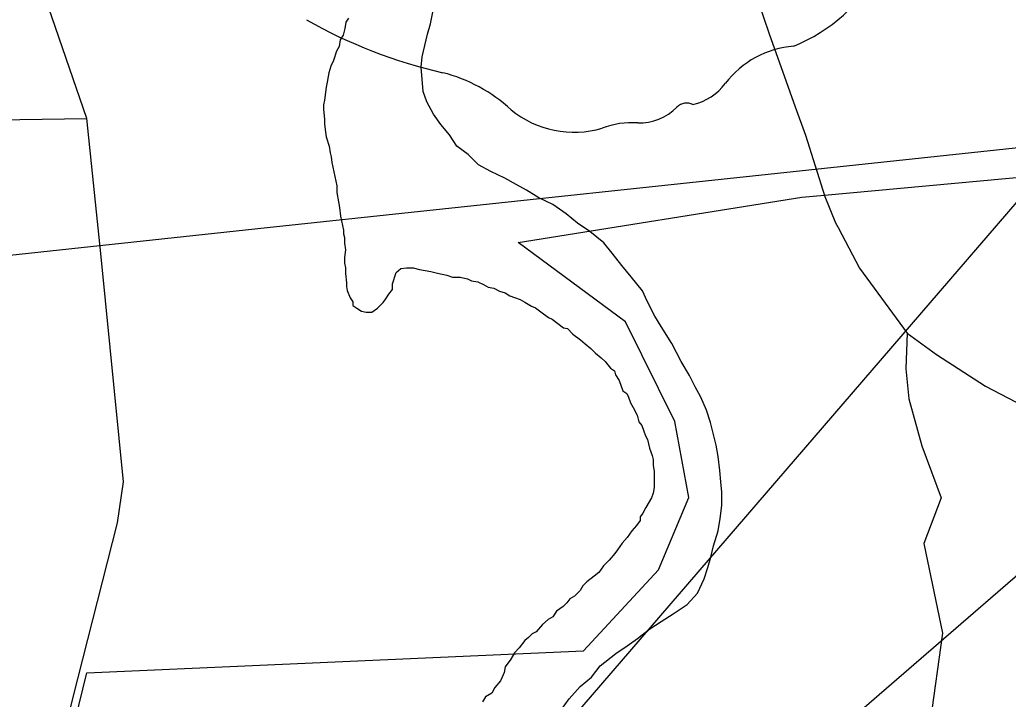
# Model space of a CAD drawing. Extents: x -59 to 82, y -3 to 49.
# Drawn here: x -52.6683 to -52.2701, y 45.416 to 45.6895 of the extents above; entities that cross this region are included whole.
import ezdxf

# ---------------------------------------------------------------- set-up
doc = ezdxf.new("R2010")
doc.units = 0
for name, color, linetype in [('GM_X_City_Street', 7, 'Continuous'), ('GM_X_Corporation', 7, 'Continuous'), ('GM_X_Major_River', 7, 'Continuous'), ('GM_X_Rail_Line', 7, 'Continuous'), ('GM_X_State_Route', 7, 'Continuous'), ('GM_X_State_Shield', 7, 'Continuous'), ('GM_X_Township_Road', 7, 'Continuous'), ('SH_Data', 7, 'Continuous')]:
    doc.layers.add(name, color=color, linetype=linetype)

msp = doc.modelspace()

# ---------------------------------------------------------------- linework, layer by layer
at = {"layer": 'GM_X_City_Street'}
for p, q in [((-52.64127209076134, 45.649813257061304), (-52.66231606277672, 45.71113625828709)), ((-52.67739794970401, 45.64930745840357), (-52.64127209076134, 45.649813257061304)), ((-52.63551820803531, 45.594080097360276), (-52.64127209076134, 45.649813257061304)), ((-52.62647603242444, 45.503493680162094), (-52.63551820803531, 45.594080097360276)), ((-52.62894224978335, 45.4870534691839), (-52.62647603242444, 45.503493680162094)), ((-52.64686194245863, 45.41635956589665), (-52.62894224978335, 45.4870534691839)), ((-52.66355627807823, 45.34993763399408), (-52.64686194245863, 45.41635956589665))]:
    msp.add_line(p, q, dxfattribs=at)
at = {"layer": 'GM_X_Corporation'}
for p, q in [((-52.344190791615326, 45.61897003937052), (-52.2523709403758, 45.627346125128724)), ((-52.46746442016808, 45.59991886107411), (-52.35321307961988, 45.61814984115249)), ((-52.35321307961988, 45.61814984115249), (-52.344190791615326, 45.61897003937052)), ((-52.424310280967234, 45.56793071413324), (-52.46746442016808, 45.59991886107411)), ((-52.404432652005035, 45.52781505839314), (-52.424310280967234, 45.56793071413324)), ((-52.39877813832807, 45.49722502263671), (-52.404432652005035, 45.52781505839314)), ((-52.41095078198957, 45.468107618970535), (-52.39877813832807, 45.49722502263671)), ((-52.44121151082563, 45.43553539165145), (-52.41095078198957, 45.468107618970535)), ((-52.641236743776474, 45.42666843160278), (-52.44121151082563, 45.43553539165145)), ((-52.6634507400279, 45.33543887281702), (-52.641236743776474, 45.42666843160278))]:
    msp.add_line(p, q, dxfattribs=at)
at = {"layer": 'GM_X_Major_River'}
for p, q in [((-52.50287059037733, 45.68794342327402), (-52.50174748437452, 45.693252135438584)), ((-52.5369425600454, 45.68864418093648), (-52.5373156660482, 45.685988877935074)), ((-52.53580998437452, 45.69016122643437), (-52.5369425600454, 45.68864418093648)), ((-52.503997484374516, 45.68377107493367), (-52.50287059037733, 45.68794342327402)), ((-52.5380675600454, 45.68333357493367), (-52.53920013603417, 45.681437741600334)), ((-52.5373156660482, 45.685988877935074), (-52.5380675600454, 45.68333357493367)), ((-52.50624937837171, 45.674666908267), (-52.503997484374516, 45.68377107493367)), ((-52.53920013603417, 45.681437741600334), (-52.53957134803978, 45.67878243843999)), ((-52.540702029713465, 45.67688471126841), (-52.541830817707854, 45.673093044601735)), ((-52.53957134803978, 45.67878243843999), (-52.540702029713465, 45.67688471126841)), ((-52.541830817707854, 45.673093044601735), (-52.54296339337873, 45.670816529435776)), ((-52.50661869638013, 45.67049834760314), (-52.50624937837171, 45.674666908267)), ((-52.54371339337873, 45.66816122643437), (-52.54408839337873, 45.66664418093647)), ((-52.54296339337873, 45.670816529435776), (-52.54371339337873, 45.66816122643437)), ((-52.505840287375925, 45.660642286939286), (-52.50661869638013, 45.67049834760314)), ((-52.54446339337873, 45.6643695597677), (-52.54483839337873, 45.66247372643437)), ((-52.54408839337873, 45.66664418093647), (-52.54446339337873, 45.6643695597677)), ((-52.54483839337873, 45.66247372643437), (-52.545582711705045, 45.65716501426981)), ((-52.50431756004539, 45.65647372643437), (-52.505840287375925, 45.660642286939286)), ((-52.545582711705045, 45.65716501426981), (-52.54595771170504, 45.65526918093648)), ((-52.501656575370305, 45.65155137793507), (-52.50431756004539, 45.65647372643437)), ((-52.54595771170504, 45.65526918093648), (-52.54595202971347, 45.65337334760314)), ((-52.54595202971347, 45.65337334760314), (-52.545565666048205, 45.649583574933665)), ((-52.49862059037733, 45.647386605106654), (-52.501656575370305, 45.65155137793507)), ((-52.545565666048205, 45.649583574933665), (-52.54556187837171, 45.647687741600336)), ((-52.54556187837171, 45.647687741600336), (-52.54517551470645, 45.644276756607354)), ((-52.54517551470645, 45.644276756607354), (-52.54479293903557, 45.64238092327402)), ((-52.49520202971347, 45.64322183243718), (-52.49862059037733, 45.647386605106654)), ((-52.54479293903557, 45.64238092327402), (-52.54365089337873, 45.63859304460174)), ((-52.49216415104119, 45.638678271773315), (-52.49520202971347, 45.64322183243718)), ((-52.54365089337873, 45.63859304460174), (-52.54326452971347, 45.63593963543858)), ((-52.54326452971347, 45.63593963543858), (-52.54288384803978, 45.634422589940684)), ((-52.48761490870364, 45.635272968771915), (-52.49216415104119, 45.638678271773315)), ((-52.54288384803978, 45.634422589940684), (-52.5425012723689, 45.632149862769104)), ((-52.5425012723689, 45.632149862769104), (-52.54058839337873, 45.62267448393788)), ((-52.4834425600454, 45.63111198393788), (-52.48761490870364, 45.635272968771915)), ((-52.478514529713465, 45.628466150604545), (-52.4834425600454, 45.63111198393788)), ((-52.47283081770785, 45.62582031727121), (-52.478514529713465, 45.628466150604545)), ((-52.4682834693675, 45.62317258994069), (-52.47283081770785, 45.62582031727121)), ((-52.54058839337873, 45.62267448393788), (-52.54058081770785, 45.62002107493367)), ((-52.54058081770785, 45.62002107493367), (-52.5398175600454, 45.61623130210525)), ((-52.464111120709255, 45.620907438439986), (-52.4682834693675, 45.62317258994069)), ((-52.45918498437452, 45.617882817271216), (-52.464111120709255, 45.620907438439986)), ((-52.5398175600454, 45.61623130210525), (-52.53943309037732, 45.613956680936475)), ((-52.453501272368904, 45.615236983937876), (-52.45918498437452, 45.617882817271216)), ((-52.53943309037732, 45.613956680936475), (-52.539046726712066, 45.61054569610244)), ((-52.4481925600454, 45.611454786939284), (-52.453501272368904, 45.615236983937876)), ((-52.539046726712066, 45.61054569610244), (-52.53789899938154, 45.60486198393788)), ((-52.44364142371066, 45.607672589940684), (-52.4481925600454, 45.611454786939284)), ((-52.43871149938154, 45.60426918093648), (-52.44364142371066, 45.607672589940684)), ((-52.53789899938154, 45.60486198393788), (-52.53789521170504, 45.60334493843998)), ((-52.43302399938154, 45.599729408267), (-52.43871149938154, 45.60426918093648)), ((-52.53789521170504, 45.60334493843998), (-52.537512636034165, 45.601829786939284)), ((-52.537512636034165, 45.601829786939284), (-52.53750884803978, 45.59955516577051)), ((-52.42960922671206, 45.59556463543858), (-52.43302399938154, 45.599729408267)), ((-52.53750884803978, 45.59955516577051), (-52.5371262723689, 45.59690175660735)), ((-52.5371262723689, 45.59690175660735), (-52.537495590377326, 45.59386766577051)), ((-52.537495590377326, 45.59386766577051), (-52.537491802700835, 45.59159493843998)), ((-52.42581187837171, 45.590642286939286), (-52.42960922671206, 45.59556463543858)), ((-52.537491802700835, 45.59159493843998), (-52.53710922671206, 45.589699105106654)), ((-52.53710922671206, 45.589699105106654), (-52.53710543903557, 45.58742448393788)), ((-52.51816604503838, 45.58328622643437), (-52.516664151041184, 45.58783736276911)), ((-52.516664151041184, 45.58783736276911), (-52.514772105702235, 45.58935819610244)), ((-52.514772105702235, 45.58935819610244), (-52.5125012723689, 45.58973887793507)), ((-52.5125012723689, 45.58973887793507), (-52.50985165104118, 45.5897445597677)), ((-52.50985165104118, 45.5897445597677), (-52.507200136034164, 45.58899077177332)), ((-52.507200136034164, 45.58899077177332), (-52.50265657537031, 45.58823887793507)), ((-52.50265657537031, 45.58823887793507), (-52.500005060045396, 45.58748698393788)), ((-52.42201642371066, 45.58609872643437), (-52.42581187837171, 45.590642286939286)), ((-52.53710543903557, 45.58742448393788), (-52.53671907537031, 45.5836347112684)), ((-52.500005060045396, 45.58748698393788), (-52.496219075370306, 45.58673319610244)), ((-52.496219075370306, 45.58673319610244), (-52.49394445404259, 45.585979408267)), ((-52.49394445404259, 45.585979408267), (-52.490916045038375, 45.585985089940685)), ((-52.490916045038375, 45.585985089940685), (-52.487887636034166, 45.58523130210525)), ((-52.487887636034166, 45.58523130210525), (-52.48637059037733, 45.58447562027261)), ((-52.48637059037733, 45.58447562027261), (-52.48371907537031, 45.58410251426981)), ((-52.48371907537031, 45.58410251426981), (-52.48144634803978, 45.582968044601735)), ((-52.41746339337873, 45.58042069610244), (-52.42201642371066, 45.58609872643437)), ((-52.53671907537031, 45.5836347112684), (-52.53671528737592, 45.58211577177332)), ((-52.53671528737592, 45.58211577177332), (-52.53633271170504, 45.580602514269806)), ((-52.53633271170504, 45.580602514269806), (-52.5351906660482, 45.577572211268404)), ((-52.519673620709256, 45.57911387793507), (-52.51816225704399, 45.58101160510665)), ((-52.51816225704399, 45.58101160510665), (-52.51816604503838, 45.58328622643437)), ((-52.48144634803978, 45.582968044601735), (-52.479550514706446, 45.58183357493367)), ((-52.479550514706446, 45.58183357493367), (-52.477277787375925, 45.581456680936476)), ((-52.477277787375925, 45.581456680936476), (-52.4750050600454, 45.580324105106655)), ((-52.4750050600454, 45.580324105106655), (-52.47273043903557, 45.57957031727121)), ((-52.41555998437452, 45.57625213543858), (-52.41746339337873, 45.58042069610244)), ((-52.5351906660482, 45.577572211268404), (-52.53405051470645, 45.576057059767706)), ((-52.53405051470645, 45.576057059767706), (-52.53404862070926, 45.574538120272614)), ((-52.52193687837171, 45.575697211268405), (-52.52080430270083, 45.57721615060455)), ((-52.52080430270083, 45.57721615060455), (-52.519673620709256, 45.57911387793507)), ((-52.47273043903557, 45.57957031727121), (-52.47083460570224, 45.57843584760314)), ((-52.47083460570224, 45.57843584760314), (-52.4689425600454, 45.57768016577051)), ((-52.4689425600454, 45.57768016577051), (-52.46666793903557, 45.576926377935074)), ((-52.46666793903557, 45.576926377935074), (-52.464773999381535, 45.575793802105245)), ((-52.464773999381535, 45.575793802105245), (-52.462120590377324, 45.57427865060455)), ((-52.41251831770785, 45.570191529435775), (-52.41555998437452, 45.57625213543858)), ((-52.53404862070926, 45.574538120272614), (-52.53253157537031, 45.57340554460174)), ((-52.53253157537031, 45.57340554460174), (-52.53063574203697, 45.57227107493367)), ((-52.53063574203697, 45.57227107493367), (-52.528741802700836, 45.571894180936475)), ((-52.528741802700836, 45.571894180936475), (-52.5264709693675, 45.57189986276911)), ((-52.5264709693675, 45.57189986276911), (-52.52420392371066, 45.573418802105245)), ((-52.52420392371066, 45.573418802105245), (-52.52193687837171, 45.575697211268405)), ((-52.462120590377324, 45.57427865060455), (-52.46060543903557, 45.573524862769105)), ((-52.46060543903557, 45.573524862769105), (-52.45832892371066, 45.57201160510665)), ((-52.45832892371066, 45.57201160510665), (-52.45529483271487, 45.56974077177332)), ((-52.45529483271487, 45.56974077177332), (-52.45377968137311, 45.568986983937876)), ((-52.45377968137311, 45.568986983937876), (-52.44923043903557, 45.56558357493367)), ((-52.409859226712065, 45.566024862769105), (-52.41251831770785, 45.570191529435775)), ((-52.44923043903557, 45.56558357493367), (-52.44771339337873, 45.56520478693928)), ((-52.44771339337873, 45.56520478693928), (-52.4454387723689, 45.56293584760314)), ((-52.40568119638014, 45.55920857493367), (-52.409859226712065, 45.566024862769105)), ((-52.4454387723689, 45.56293584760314), (-52.44240468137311, 45.56066501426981)), ((-52.44240468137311, 45.56066501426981), (-52.440508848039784, 45.559151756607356)), ((-52.440508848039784, 45.559151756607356), (-52.43823422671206, 45.55725971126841)), ((-52.43823422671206, 45.55725971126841), (-52.43633649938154, 45.55536766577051)), ((-52.40188006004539, 45.55201349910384), (-52.40568119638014, 45.55920857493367)), ((-52.43633649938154, 45.55536766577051), (-52.43406187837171, 45.553475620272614)), ((-52.43406187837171, 45.553475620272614), (-52.43254483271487, 45.55196236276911)), ((-52.43254483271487, 45.55196236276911), (-52.430266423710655, 45.54931274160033)), ((-52.398459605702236, 45.546331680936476), (-52.40188006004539, 45.55201349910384)), ((-52.430266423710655, 45.54931274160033), (-52.42874937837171, 45.54817637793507)), ((-52.42874937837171, 45.54817637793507), (-52.42836680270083, 45.54666122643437)), ((-52.42836680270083, 45.54666122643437), (-52.4268478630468, 45.544388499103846)), ((-52.4268478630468, 45.544388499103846), (-52.425327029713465, 45.540221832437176)), ((-52.39617930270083, 45.54178622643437), (-52.398459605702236, 45.546331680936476)), ((-52.425327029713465, 45.540221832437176), (-52.42380809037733, 45.53908736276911)), ((-52.393898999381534, 45.537619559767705), (-52.39617930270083, 45.54178622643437)), ((-52.42380809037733, 45.53908736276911), (-52.42304862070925, 45.53757031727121)), ((-52.42304862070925, 45.53757031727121), (-52.42228725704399, 45.53529758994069)), ((-52.39161680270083, 45.532316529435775), (-52.393898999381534, 45.537619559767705)), ((-52.42228725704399, 45.53529758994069), (-52.42114710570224, 45.53340365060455)), ((-52.42114710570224, 45.53340365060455), (-52.4196262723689, 45.530373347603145)), ((-52.39009218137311, 45.52739039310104), (-52.39161680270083, 45.532316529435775)), ((-52.4196262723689, 45.530373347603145), (-52.418863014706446, 45.52772183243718)), ((-52.418863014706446, 45.52772183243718), (-52.41772475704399, 45.526206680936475)), ((-52.41772475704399, 45.526206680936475), (-52.416961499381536, 45.5239320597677)), ((-52.38780051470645, 45.51829380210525), (-52.39009218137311, 45.52739039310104)), ((-52.416961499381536, 45.5239320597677), (-52.41620013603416, 45.522040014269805)), ((-52.41620013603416, 45.522040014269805), (-52.415440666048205, 45.52052486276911)), ((-52.415440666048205, 45.52052486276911), (-52.414675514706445, 45.517113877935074)), ((-52.414675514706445, 45.517113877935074), (-52.4135334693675, 45.51408168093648)), ((-52.3870334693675, 45.51374645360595), (-52.38780051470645, 45.51829380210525)), ((-52.4135334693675, 45.51408168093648), (-52.41315278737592, 45.51256652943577)), ((-52.41315278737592, 45.51256652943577), (-52.41314710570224, 45.510291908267)), ((-52.386264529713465, 45.508062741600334), (-52.3870334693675, 45.51374645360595)), ((-52.41314710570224, 45.510291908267), (-52.41276452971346, 45.50763849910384)), ((-52.385876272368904, 45.503513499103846), (-52.386264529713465, 45.508062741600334)), ((-52.41276452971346, 45.50763849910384), (-52.41274937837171, 45.50119342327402)), ((-52.41274937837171, 45.50119342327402), (-52.41312248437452, 45.49891880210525)), ((-52.38548990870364, 45.49934304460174), (-52.385876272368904, 45.503513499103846)), ((-52.4138762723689, 45.497022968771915), (-52.416137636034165, 45.49322751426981)), ((-52.41312248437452, 45.49891880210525), (-52.4138762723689, 45.497022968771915)), ((-52.38547665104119, 45.49403622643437), (-52.38548990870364, 45.49934304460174)), ((-52.416137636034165, 45.49322751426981), (-52.417270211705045, 45.49094910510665)), ((-52.3862228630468, 45.48872562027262), (-52.38547665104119, 45.49403622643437)), ((-52.417270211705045, 45.49094910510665), (-52.418402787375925, 45.4894320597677)), ((-52.418402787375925, 45.4894320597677), (-52.41840089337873, 45.487916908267)), ((-52.38696907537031, 45.483797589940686), (-52.3862228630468, 45.48872562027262)), ((-52.4199103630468, 45.48601728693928), (-52.42179672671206, 45.483738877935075)), ((-52.41840089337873, 45.487916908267), (-52.4199103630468, 45.48601728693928)), ((-52.423683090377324, 45.48108357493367), (-52.425573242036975, 45.478803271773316)), ((-52.42179672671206, 45.483738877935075), (-52.423683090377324, 45.48108357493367)), ((-52.3888478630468, 45.47772751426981), (-52.38696907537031, 45.483797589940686)), ((-52.425573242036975, 45.478803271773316), (-52.42745960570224, 45.47614796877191)), ((-52.389974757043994, 45.47317637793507), (-52.3888478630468, 45.47772751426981)), ((-52.42859218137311, 45.47463092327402), (-52.430859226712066, 45.47197183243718)), ((-52.42745960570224, 45.47614796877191), (-52.42859218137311, 45.47463092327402)), ((-52.39110165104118, 45.46900592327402), (-52.389974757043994, 45.47317637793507)), ((-52.43312437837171, 45.46969342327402), (-52.43501074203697, 45.46703812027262)), ((-52.430859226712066, 45.47197183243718), (-52.43312437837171, 45.46969342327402)), ((-52.39260543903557, 45.46445289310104), (-52.39110165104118, 45.46900592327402)), ((-52.43690278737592, 45.46551728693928), (-52.43992362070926, 45.46323887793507)), ((-52.43501074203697, 45.46703812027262), (-52.43690278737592, 45.46551728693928)), ((-52.39524559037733, 45.45876160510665), (-52.39260543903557, 45.46445289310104)), ((-52.44143498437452, 45.461719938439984), (-52.4425675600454, 45.459820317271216)), ((-52.43992362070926, 45.46323887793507), (-52.44143498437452, 45.461719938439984)), ((-52.446724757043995, 45.456401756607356), (-52.44785733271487, 45.454884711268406)), ((-52.44483460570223, 45.45754380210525), (-52.446724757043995, 45.456401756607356)), ((-52.4425675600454, 45.459820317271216), (-52.44483460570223, 45.45754380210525)), ((-52.39939899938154, 45.45420668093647), (-52.39524559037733, 45.45876160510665)), ((-52.449368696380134, 45.45336577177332), (-52.452014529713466, 45.451466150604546)), ((-52.44785733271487, 45.454884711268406), (-52.449368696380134, 45.45336577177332)), ((-52.40506945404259, 45.450405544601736), (-52.39939899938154, 45.45420668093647)), ((-52.453522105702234, 45.44918774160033), (-52.455412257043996, 45.448047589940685)), ((-52.452014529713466, 45.451466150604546), (-52.453522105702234, 45.44918774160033)), ((-52.40998422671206, 45.447363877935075), (-52.40506945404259, 45.450405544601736)), ((-52.457681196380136, 45.44614796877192), (-52.46032324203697, 45.44311198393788)), ((-52.455412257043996, 45.448047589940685), (-52.457681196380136, 45.44614796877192)), ((-52.414520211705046, 45.44432410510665), (-52.40998422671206, 45.447363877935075)), ((-52.4633478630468, 45.440831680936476), (-52.464859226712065, 45.43969152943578)), ((-52.46183649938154, 45.44235062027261), (-52.4633478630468, 45.440831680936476)), ((-52.46032324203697, 45.44311198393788), (-52.46183649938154, 45.44235062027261)), ((-52.42359028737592, 45.43748508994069), (-52.41943498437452, 45.44052486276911)), ((-52.41943498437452, 45.44052486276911), (-52.414520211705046, 45.44432410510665)), ((-52.4671262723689, 45.43665365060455), (-52.46901452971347, 45.43475592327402)), ((-52.464859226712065, 45.43969152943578), (-52.4671262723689, 45.43665365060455)), ((-52.428128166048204, 45.43444342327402), (-52.42359028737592, 45.43748508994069)), ((-52.46901452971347, 45.43475592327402), (-52.47052210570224, 45.432100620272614)), ((-52.43455240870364, 45.42950592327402), (-52.428128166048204, 45.43444342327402)), ((-52.47278725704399, 45.42906274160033), (-52.473162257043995, 45.426786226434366)), ((-52.47052210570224, 45.432100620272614), (-52.47278725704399, 45.42906274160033)), ((-52.43795013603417, 45.42494910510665), (-52.43455240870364, 45.42950592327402)), ((-52.473914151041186, 45.42489039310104), (-52.47466793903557, 45.42337334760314)), ((-52.473162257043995, 45.426786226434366), (-52.473914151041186, 45.42489039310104)), ((-52.442486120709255, 45.42115175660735), (-52.43795013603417, 45.42494910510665)), ((-52.476934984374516, 45.420714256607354), (-52.4780656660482, 45.41843963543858)), ((-52.47466793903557, 45.42337334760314), (-52.476934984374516, 45.420714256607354)), ((-52.44701831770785, 45.41621615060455), (-52.442486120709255, 45.42115175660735)), ((-52.480711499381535, 45.41691880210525), (-52.48184218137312, 45.41502107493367)), ((-52.4780656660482, 45.41843963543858), (-52.480711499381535, 45.41691880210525)), ((-52.45041225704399, 45.41128243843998), (-52.44701831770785, 45.41621615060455))]:
    msp.add_line(p, q, dxfattribs=at)
at = {"layer": 'GM_X_Rail_Line'}
for p, q in [((-52.308894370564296, 45.633518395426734), (-52.10325579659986, 45.65591112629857)), ((-52.5685967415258, 45.605951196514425), (-52.308894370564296, 45.633518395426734)), ((-52.7514857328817, 45.58614567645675), (-52.5685967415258, 45.605951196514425))]:
    msp.add_line(p, q, dxfattribs=at)
at = {"layer": 'GM_X_State_Route'}
for p, q in [((-52.373047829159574, 45.70341945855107), (-52.36632458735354, 45.683467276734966)), ((-52.36632458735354, 45.683467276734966), (-52.36176998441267, 45.6706670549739)), ((-52.36176998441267, 45.6706670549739), (-52.35592007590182, 45.65451982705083)), ((-52.35592007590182, 45.65451982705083), (-52.35179074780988, 45.64312171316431)), ((-52.35179074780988, 45.64312171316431), (-52.34398636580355, 45.61840984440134)), ((-52.34398636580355, 45.61840984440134), (-52.339649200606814, 45.607771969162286)), ((-52.339649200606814, 45.607771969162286), (-52.33869476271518, 45.60594950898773)), ((-52.33869476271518, 45.60594950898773), (-52.33010492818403, 45.58954720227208)), ((-52.33010492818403, 45.58954720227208), (-52.310798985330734, 45.56337506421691)), ((-52.310798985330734, 45.56337506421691), (-52.299086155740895, 45.55484988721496)), ((-52.299086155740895, 45.55484988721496), (-52.27935144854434, 45.54204968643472)), ((-52.27935144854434, 45.54204968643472), (-52.2474689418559, 45.52534725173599))]:
    msp.add_line(p, q, dxfattribs=at)
at = {"layer": 'GM_X_State_Shield'}
for centre, radius, start, end in [((-52.38310078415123, 45.74358775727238), 0.06993829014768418, 292.3088861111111, 8.985838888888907), ((-52.45312233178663, 45.86513156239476), 0.20192143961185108, 240.41292222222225, 257.1985), ((-52.35361155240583, 45.640693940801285), 0.03830339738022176, 94.40312222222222, 142.57675), ((-52.51332226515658, 45.60697257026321), 0.06317724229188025, 47.184155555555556, 75.83597222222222), ((-52.40214192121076, 45.67748164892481), 0.022595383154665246, 282.8731916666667, 323.27711111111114), ((-52.39957762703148, 45.64997094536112), 0.006013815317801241, 65.75173055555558, 132.64842222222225), ((-52.44499237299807, 45.684338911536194), 0.0400896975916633, 230.70037222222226, 286.29183611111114), ((-52.41889980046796, 45.66935249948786), 0.02135989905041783, 268.7770194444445, 315.54927222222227), ((-52.42182837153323, 45.61514930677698), 0.03294109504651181, 85.69512222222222, 111.20994722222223)]:
    msp.add_arc(centre, radius, start, end, dxfattribs=at)
at = {"layer": 'GM_X_Township_Road'}
for p, q in [((-52.310798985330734, 45.56337506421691), (-52.311451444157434, 45.548990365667)), ((-52.311451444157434, 45.548990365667), (-52.3102024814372, 45.53696686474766)), ((-52.3102024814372, 45.53696686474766), (-52.304945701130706, 45.51797779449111)), ((-52.304945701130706, 45.51797779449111), (-52.29713505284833, 45.49715567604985)), ((-52.29713505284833, 45.49715567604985), (-52.30414409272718, 45.478638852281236)), ((-52.30414409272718, 45.478638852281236), (-52.29668144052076, 45.44264289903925)), ((-52.29668144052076, 45.44264289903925), (-52.3020811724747, 45.40389427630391))]:
    msp.add_line(p, q, dxfattribs=at)
at = {"layer": 'SH_Data'}
msp.add_lwpolyline([(-52.16577262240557, 45.733531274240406), (-52.77582560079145, 45.02571427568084), (-51.95731366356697, 45.733531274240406)], close=True, dxfattribs=at)

doc.saveas('drawing.dxf')
